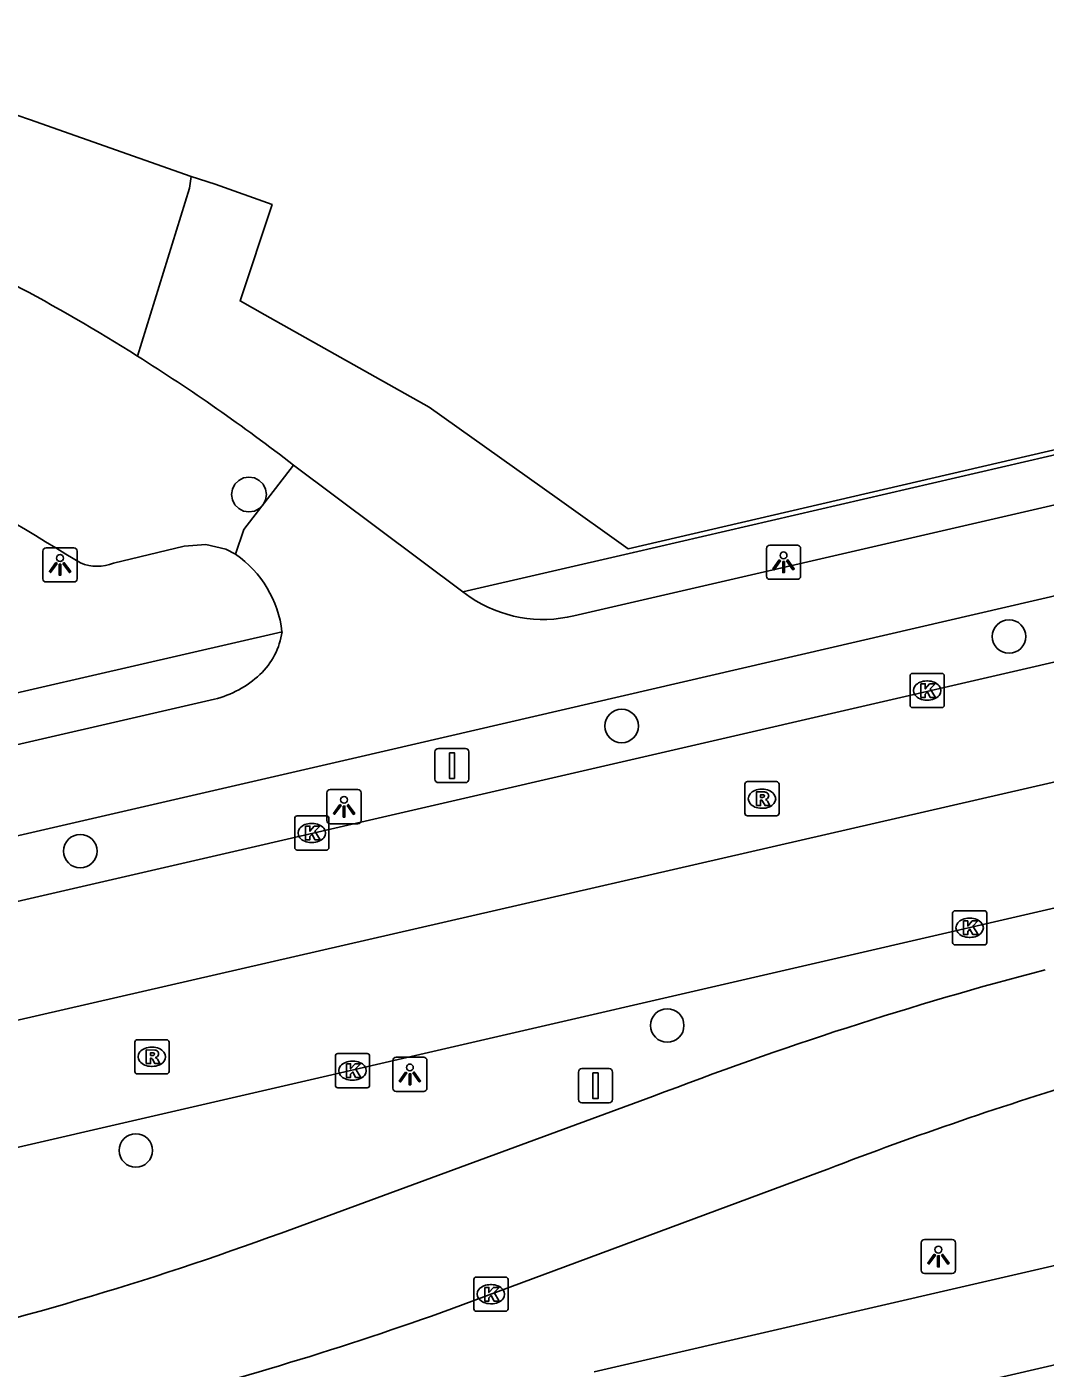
# Model space of a CAD drawing. Extents: x 156414 to 157775, y 382335 to 383765.
# Drawn here: x 156836.53 to 156866.3, y 382954.8 to 382994.01 of the extents above; entities that cross this region are included whole.
import ezdxf

# ---------------------------------------------------------------- set-up
doc = ezdxf.new("R2010")
doc.units = 0
for name, color, linetype in [('IMGEO_Berm_groen', 7, 'Continuous'), ('IMGEO_Boom', 7, 'Continuous'), ('IMGEO_Fietspad_gesloten', 7, 'Continuous'), ('IMGEO_Hek', 7, 'Continuous'), ('IMGEO_Kolk', 7, 'Continuous'), ('IMGEO_Lichtpunt', 7, 'Continuous'), ('IMGEO_OVBaan_gesloten', 7, 'Continuous'), ('IMGEO_Rijbaan_lokaal_open', 7, 'Continuous'), ('IMGEO_Rijbaan_regionaal_gesloten', 7, 'Continuous'), ('IMGEO_Rioolput', 7, 'Continuous'), ('IMGEO_Verkeersbordpaal', 7, 'Continuous'), ('IMGEO_Voetpad_open', 7, 'Continuous')]:
    doc.layers.add(name, color=color, linetype=linetype)

msp = doc.modelspace()

# ---------------------------------------------------------------- linework, layer by layer
at = {"layer": 'IMGEO_Berm_groen'}
msp.add_lwpolyline([(156894.474, 382988.607), (156894.579, 382988.151), (156854.107, 382978.752), (156852.03, 382980.231), (156848.293, 382982.892), (156843.482, 382985.59), (156842.762, 382985.994), (156843.696, 382988.811), (156842.033, 382989.408), (156841.332, 382989.635)], dxfattribs=at)
at = {"layer": 'IMGEO_Boom'}
for centre in [(156865.243, 382976.185), (156853.917, 382973.57), (156838.09, 382969.913), (156855.251, 382964.817), (156839.714, 382961.164)]:
    msp.add_circle(centre, 0.489, dxfattribs=at)
at = {"layer": 'IMGEO_Fietspad_gesloten'}
for points in [[(156808.291, 382963.952), (156813.483, 382965.107), (156846.174, 382972.646), (156938.392, 382994.005)], [(156908.051, 382989.605), (156852.524, 382976.79)], [(156849.278, 382977.488), (156844.328, 382981.193)], [(156849.486, 382977.332), (156849.278, 382977.488)], [(156842.01, 382974.354), (156795.232, 382963.573)]]:
    msp.add_lwpolyline(points, dxfattribs=at)
for centre, radius, start, end in [((156840.813, 382975.96), 3.195, 6.5423, 55.333), ((156851.628, 382980.555), 3.87, 236.3857, 283.3832), ((156841.911, 382976.607), 2.096, 313.0543, 352.2485), ((156841.293, 382977.269), 3.002, 283.8151, 313.0375)]:
    msp.add_arc(centre, radius, start, end, dxfattribs=at)
at = {"layer": 'IMGEO_Hek'}
for points in [[(156836.604, 382991.294), (156841.332, 382989.635)], [(156842.033, 382989.408), (156843.696, 382988.811), (156842.762, 382985.994)], [(156854.107, 382978.752), (156894.579, 382988.151)], [(156842.762, 382985.994), (156843.482, 382985.59)], [(156843.482, 382985.59), (156848.293, 382982.892), (156852.03, 382980.231)], [(156852.03, 382980.231), (156854.107, 382978.752)]]:
    msp.add_lwpolyline(points, dxfattribs=at)
at = {"layer": 'IMGEO_Kolk'}
for p, q in [((156862.423, 382975.107), (156863.275, 382975.107)), ((156862.348, 382974.181), (156862.348, 382975.033)), ((156862.836, 382974.887), (156862.861, 382974.887)), ((156863.349, 382975.033), (156863.349, 382974.181)), ((156862.859, 382974.327), (156862.834, 382974.327)), ((156863.275, 382974.107), (156862.423, 382974.107)), ((156844.358, 382970.018), (156844.358, 382970.87)), ((156844.433, 382970.944), (156845.285, 382970.944)), ((156845.359, 382970.87), (156845.359, 382970.018)), ((156844.846, 382970.724), (156844.871, 382970.724)), ((156844.869, 382970.164), (156844.844, 382970.164)), ((156845.285, 382969.944), (156844.433, 382969.944)), ((156863.592, 382967.246), (156863.592, 382968.098)), ((156863.667, 382968.172), (156864.519, 382968.172)), ((156864.593, 382968.098), (156864.593, 382967.246)), ((156864.08, 382967.952), (156864.105, 382967.952)), ((156864.103, 382967.392), (156864.078, 382967.392)), ((156864.519, 382967.172), (156863.667, 382967.172)), ((156845.548, 382963.071), (156845.548, 382963.923)), ((156845.623, 382963.997), (156846.475, 382963.997)), ((156846.036, 382963.777), (156846.061, 382963.777)), ((156846.549, 382963.923), (156846.549, 382963.071)), ((156846.475, 382962.997), (156845.623, 382962.997)), ((156846.059, 382963.217), (156846.034, 382963.217)), ((156849.669, 382957.464), (156850.521, 382957.464)), ((156849.594, 382956.538), (156849.594, 382957.39)), ((156850.082, 382957.244), (156850.107, 382957.244)), ((156850.595, 382957.39), (156850.595, 382956.538)), ((156850.105, 382956.684), (156850.08, 382956.684)), ((156850.521, 382956.464), (156849.669, 382956.464))]:
    msp.add_line(p, q, dxfattribs=at)
for points in [[(156862.423, 382975.107), (156863.275, 382975.107)], [(156862.348, 382974.181), (156862.348, 382975.033)], [(156862.669, 382974.807), (156862.792, 382974.807), (156862.792, 382974.656), (156862.922, 382974.807), (156863.086, 382974.807), (156862.94, 382974.656), (156863.093, 382974.407), (156862.941, 382974.407), (156862.856, 382974.571), (156862.792, 382974.504), (156862.792, 382974.407), (156862.669, 382974.407), (156862.669, 382974.807)], [(156863.349, 382975.033), (156863.349, 382974.181)], [(156863.275, 382974.107), (156862.423, 382974.107)], [(156844.358, 382970.018), (156844.358, 382970.87)], [(156844.433, 382970.944), (156845.285, 382970.944)], [(156845.359, 382970.87), (156845.359, 382970.018)], [(156844.679, 382970.644), (156844.802, 382970.644), (156844.802, 382970.493), (156844.932, 382970.644), (156845.096, 382970.644), (156844.95, 382970.493), (156845.103, 382970.244), (156844.951, 382970.244), (156844.866, 382970.408), (156844.802, 382970.341), (156844.802, 382970.244), (156844.679, 382970.244), (156844.679, 382970.644)], [(156845.285, 382969.944), (156844.433, 382969.944)], [(156863.592, 382967.246), (156863.592, 382968.098)], [(156863.667, 382968.172), (156864.519, 382968.172)], [(156864.593, 382968.098), (156864.593, 382967.246)], [(156863.913, 382967.872), (156864.036, 382967.872), (156864.036, 382967.721), (156864.166, 382967.872), (156864.33, 382967.872), (156864.184, 382967.721), (156864.337, 382967.472), (156864.185, 382967.472), (156864.1, 382967.636), (156864.036, 382967.569), (156864.036, 382967.472), (156863.913, 382967.472), (156863.913, 382967.872)], [(156864.519, 382967.172), (156863.667, 382967.172)], [(156845.548, 382963.071), (156845.548, 382963.923)], [(156845.623, 382963.997), (156846.475, 382963.997)], [(156846.549, 382963.923), (156846.549, 382963.071)], [(156845.869, 382963.697), (156845.992, 382963.697), (156845.992, 382963.546), (156846.122, 382963.697), (156846.286, 382963.697), (156846.14, 382963.546), (156846.293, 382963.297), (156846.141, 382963.297), (156846.056, 382963.461), (156845.992, 382963.394), (156845.992, 382963.297), (156845.869, 382963.297), (156845.869, 382963.697)], [(156846.475, 382962.997), (156845.623, 382962.997)], [(156849.669, 382957.464), (156850.521, 382957.464)], [(156849.594, 382956.538), (156849.594, 382957.39)], [(156849.915, 382957.164), (156850.038, 382957.164), (156850.038, 382957.013), (156850.168, 382957.164), (156850.332, 382957.164), (156850.186, 382957.013), (156850.339, 382956.764), (156850.187, 382956.764), (156850.102, 382956.928), (156850.038, 382956.861), (156850.038, 382956.764), (156849.915, 382956.764), (156849.915, 382957.164)], [(156850.595, 382957.39), (156850.595, 382956.538)], [(156850.521, 382956.464), (156849.669, 382956.464)]]:
    msp.add_lwpolyline(points, dxfattribs=at)
for centre, start, end in [((156862.425, 382975.031), 91.552, 178.448), ((156862.425, 382975.031), 91.552, 178.448), ((156863.273, 382975.031), 1.552, 88.448), ((156863.273, 382975.031), 1.552, 88.448), ((156862.425, 382974.183), 181.552, 268.448), ((156862.425, 382974.183), 181.552, 268.448), ((156863.273, 382974.183), 271.552, 358.448), ((156863.273, 382974.183), 271.552, 358.448), ((156844.435, 382970.868), 91.552, 178.448), ((156844.435, 382970.868), 91.552, 178.448), ((156845.283, 382970.868), 1.552, 88.448), ((156845.283, 382970.868), 1.552, 88.448), ((156844.435, 382970.02), 181.552, 268.448), ((156844.435, 382970.02), 181.552, 268.448), ((156845.283, 382970.02), 271.552, 358.448), ((156845.283, 382970.02), 271.552, 358.448), ((156863.669, 382968.096), 91.552, 178.448), ((156863.669, 382968.096), 91.552, 178.448), ((156864.517, 382968.096), 1.552, 88.448), ((156864.517, 382968.096), 1.552, 88.448), ((156863.669, 382967.248), 181.552, 268.448), ((156863.669, 382967.248), 181.552, 268.448), ((156864.517, 382967.248), 271.552, 358.448), ((156864.517, 382967.248), 271.552, 358.448), ((156845.625, 382963.921), 91.552, 178.448), ((156845.625, 382963.921), 91.552, 178.448), ((156846.473, 382963.921), 1.552, 88.448), ((156846.473, 382963.921), 1.552, 88.448), ((156845.625, 382963.073), 181.552, 268.448), ((156845.625, 382963.073), 181.552, 268.448), ((156846.473, 382963.073), 271.552, 358.448), ((156846.473, 382963.073), 271.552, 358.448), ((156849.671, 382957.388), 91.552, 178.448), ((156849.671, 382957.388), 91.552, 178.448), ((156850.519, 382957.388), 1.552, 88.448), ((156850.519, 382957.388), 1.552, 88.448), ((156849.671, 382956.54), 181.552, 268.448), ((156849.671, 382956.54), 181.552, 268.448), ((156850.519, 382956.54), 271.552, 358.448), ((156850.519, 382956.54), 271.552, 358.448)]:
    msp.add_arc(centre, 0.0765, start, end, dxfattribs=at)
for centre, major_axis, ratio, start_param, end_param in [((156862.835, 382974.607), (-0.387, 0.002), 0.722429, 4.712389, 7.853982), ((156862.86, 382974.607), (-0.39, 0.002), 0.717154, 1.570796, 4.712389), ((156844.845, 382970.444), (-0.387, 0.002), 0.722429, 4.712389, 7.853982), ((156844.87, 382970.444), (-0.39, 0.002), 0.717154, 1.570796, 4.712389), ((156864.079, 382967.672), (-0.387, 0.002), 0.722429, 4.712389, 7.853982), ((156864.104, 382967.672), (-0.39, 0.002), 0.717154, 1.570796, 4.712389), ((156846.035, 382963.497), (-0.387, 0.002), 0.722429, 4.712389, 7.853982), ((156846.06, 382963.497), (-0.39, 0.002), 0.717154, 1.570796, 4.712389), ((156850.081, 382956.964), (-0.387, 0.002), 0.722429, 4.712389, 7.853982), ((156850.106, 382956.964), (-0.39, 0.002), 0.717154, 1.570796, 4.712389)]:
    msp.add_ellipse(centre, major_axis=major_axis, ratio=ratio, start_param=start_param, end_param=end_param, dxfattribs=at)
at = {"layer": 'IMGEO_Lichtpunt'}
for p, q in [((156836.998, 382978.681), (156836.998, 382977.874)), ((156836.998, 382978.681), (156836.998, 382977.874)), ((156837.9, 382978.776), (156837.092, 382978.776)), ((156837.9, 382978.776), (156837.092, 382978.776)), ((156837.994, 382977.874), (156837.994, 382978.681)), ((156837.994, 382977.874), (156837.994, 382978.681)), ((156858.153, 382978.759), (156858.153, 382977.952)), ((156858.153, 382978.759), (156858.153, 382977.952)), ((156859.055, 382978.854), (156858.247, 382978.854)), ((156859.055, 382978.854), (156858.247, 382978.854)), ((156859.149, 382977.952), (156859.149, 382978.759)), ((156859.149, 382977.952), (156859.149, 382978.759)), ((156858.247, 382977.858), (156859.055, 382977.858)), ((156858.247, 382977.858), (156859.055, 382977.858)), ((156837.092, 382977.78), (156837.9, 382977.78)), ((156837.092, 382977.78), (156837.9, 382977.78)), ((156845.302, 382971.615), (156845.302, 382970.808)), ((156845.302, 382971.615), (156845.302, 382970.808)), ((156846.204, 382971.71), (156845.396, 382971.71)), ((156846.204, 382971.71), (156845.396, 382971.71)), ((156846.298, 382970.808), (156846.298, 382971.615)), ((156846.298, 382970.808), (156846.298, 382971.615)), ((156845.396, 382970.714), (156846.204, 382970.714)), ((156845.396, 382970.714), (156846.204, 382970.714)), ((156847.228, 382963.793), (156847.228, 382962.986)), ((156847.228, 382963.793), (156847.228, 382962.986)), ((156848.13, 382963.888), (156847.322, 382963.888)), ((156848.13, 382963.888), (156847.322, 382963.888)), ((156848.224, 382962.986), (156848.224, 382963.793)), ((156848.224, 382962.986), (156848.224, 382963.793)), ((156847.322, 382962.892), (156848.13, 382962.892)), ((156847.322, 382962.892), (156848.13, 382962.892)), ((156862.678, 382958.469), (156862.678, 382957.662)), ((156862.678, 382958.469), (156862.678, 382957.662)), ((156863.58, 382958.564), (156862.772, 382958.564)), ((156863.58, 382958.564), (156862.772, 382958.564)), ((156863.674, 382957.662), (156863.674, 382958.469)), ((156863.674, 382957.662), (156863.674, 382958.469)), ((156862.772, 382957.568), (156863.58, 382957.568)), ((156862.772, 382957.568), (156863.58, 382957.568))]:
    msp.add_line(p, q, dxfattribs=at)
for points in [[(156837.372, 382978.345), (156837.411, 382978.317), (156837.223, 382978.055), (156837.185, 382978.082), (156837.372, 382978.345)], [(156837.474, 382978.297), (156837.521, 382978.297), (156837.521, 382977.975), (156837.474, 382977.975), (156837.474, 382978.297)], [(156837.584, 382978.317), (156837.622, 382978.344), (156837.809, 382978.082), (156837.77, 382978.054), (156837.584, 382978.317)], [(156858.527, 382978.423), (156858.566, 382978.395), (156858.378, 382978.133), (156858.34, 382978.16), (156858.527, 382978.423)], [(156858.629, 382978.375), (156858.676, 382978.375), (156858.676, 382978.053), (156858.629, 382978.053), (156858.629, 382978.375)], [(156858.739, 382978.395), (156858.777, 382978.422), (156858.964, 382978.16), (156858.925, 382978.132), (156858.739, 382978.395)], [(156845.676, 382971.279), (156845.715, 382971.251), (156845.527, 382970.989), (156845.489, 382971.016), (156845.676, 382971.279)], [(156845.778, 382971.231), (156845.825, 382971.231), (156845.825, 382970.909), (156845.778, 382970.909), (156845.778, 382971.231)], [(156845.888, 382971.251), (156845.926, 382971.278), (156846.113, 382971.016), (156846.074, 382970.988), (156845.888, 382971.251)], [(156847.602, 382963.457), (156847.641, 382963.429), (156847.453, 382963.167), (156847.415, 382963.194), (156847.602, 382963.457)], [(156847.704, 382963.409), (156847.751, 382963.409), (156847.751, 382963.087), (156847.704, 382963.087), (156847.704, 382963.409)], [(156847.814, 382963.429), (156847.852, 382963.456), (156848.039, 382963.194), (156848, 382963.166), (156847.814, 382963.429)], [(156863.052, 382958.133), (156863.091, 382958.105), (156862.903, 382957.843), (156862.865, 382957.87), (156863.052, 382958.133)], [(156863.154, 382958.085), (156863.201, 382958.085), (156863.201, 382957.763), (156863.154, 382957.763), (156863.154, 382958.085)], [(156863.264, 382958.105), (156863.302, 382958.132), (156863.489, 382957.87), (156863.45, 382957.842), (156863.264, 382958.105)]]:
    msp.add_lwpolyline(points, dxfattribs=at)
for centre in [(156858.652, 382978.557), (156837.497, 382978.479), (156845.801, 382971.413), (156847.727, 382963.591), (156863.177, 382958.267)]:
    msp.add_circle(centre, 0.0994, dxfattribs=at)
for centre, start, end in [((156837.092, 382978.681), 90, 180), ((156837.092, 382978.681), 90, 180), ((156837.9, 382978.681), 0, 90), ((156837.9, 382978.681), 0, 90), ((156858.247, 382978.759), 90, 180), ((156858.247, 382978.759), 90, 180), ((156859.055, 382978.759), 0, 90), ((156859.055, 382978.759), 0, 90), ((156837.092, 382977.874), 180, 270), ((156837.092, 382977.874), 180, 270), ((156837.9, 382977.874), 270, 0), ((156837.9, 382977.874), 270, 360), ((156858.247, 382977.952), 180, 270), ((156858.247, 382977.952), 180, 270), ((156859.055, 382977.952), 270, 0), ((156859.055, 382977.952), 270, 360), ((156845.396, 382971.615), 90, 180), ((156845.396, 382971.615), 90, 180), ((156846.204, 382971.615), 0, 90), ((156846.204, 382971.615), 0, 90), ((156845.396, 382970.808), 180, 270), ((156845.396, 382970.808), 180, 270), ((156846.204, 382970.808), 270, 0), ((156846.204, 382970.808), 270, 360), ((156847.322, 382963.793), 90, 180), ((156847.322, 382963.793), 90, 180), ((156848.13, 382963.793), 0, 90), ((156848.13, 382963.793), 0, 90), ((156847.322, 382962.986), 180, 270), ((156847.322, 382962.986), 180, 270), ((156848.13, 382962.986), 270, 0), ((156848.13, 382962.986), 270, 360), ((156862.772, 382958.469), 90, 180), ((156862.772, 382958.469), 90, 180), ((156863.58, 382958.469), 0, 90), ((156863.58, 382958.469), 0, 90), ((156862.772, 382957.662), 180, 270), ((156862.772, 382957.662), 180, 270), ((156863.58, 382957.662), 270, 0), ((156863.58, 382957.662), 270, 360)]:
    msp.add_arc(centre, 0.0946, start, end, dxfattribs=at)
at = {"layer": 'IMGEO_OVBaan_gesloten'}
for points in [[(156807.149, 382961.733), (156824.879, 382965.824), (156899.901, 382983.128), (156935.27, 382991.314)], [(156936.072, 382987.898), (156830.993, 382963.761), (156807.945, 382958.46)], [(156936.873, 382984.481), (156826.1, 382958.91), (156813.512, 382955.995), (156808.809, 382954.906)]]:
    msp.add_lwpolyline(points, dxfattribs=at)
at = {"layer": 'IMGEO_Rijbaan_lokaal_open'}
for points in [[(156844.328, 382981.193), (156842.874, 382979.314), (156842.631, 382978.588)], [(156842.609, 382980.038), (156842.537, 382980.18), (156842.512, 382980.338), (156842.537, 382980.495), (156842.609, 382980.637), (156842.722, 382980.75), (156842.864, 382980.822), (156843.021, 382980.847), (156843.179, 382980.822), (156843.321, 382980.75), (156843.433, 382980.637), (156843.506, 382980.495), (156843.531, 382980.338), (156843.506, 382980.18), (156843.433, 382980.038), (156843.321, 382979.925), (156843.179, 382979.853), (156843.021, 382979.828), (156842.864, 382979.853), (156842.722, 382979.925), (156842.609, 382980.038)], [(156842.631, 382978.588), (156842.345, 382978.738), (156841.756, 382978.879), (156841.124, 382978.824), (156839.061, 382978.326)], [(156838.1, 382978.336), (156837.667, 382978.59)]]:
    msp.add_lwpolyline(points, dxfattribs=at)
for centre, radius, start, end in [((156808.633, 382934.864), 58.49, 57.84313, 66.10864), ((156808.878, 382935.304), 57.987, 52.31385, 57.81678), ((156799.127, 382917.055), 72.608, 57.9409, 66.69562), ((156838.593, 382979.54), 1.301, 247.7267, 291.0809)]:
    msp.add_arc(centre, radius, start, end, dxfattribs=at)
at = {"layer": 'IMGEO_Rijbaan_regionaal_gesloten'}
for points in [[(156939.178, 382974.572), (156884.599, 382961.963), (156853.113, 382954.697)], [(156939.797, 382971.848), (156903.004, 382963.32), (156830.232, 382946.499), (156816.29, 382943.135), (156816.196, 382943.116)], [(156843.959, 382958.752), (156854.822, 382962.739)], [(156848.942, 382956.536), (156859.705, 382960.529)]]:
    msp.add_lwpolyline(points, dxfattribs=at)
for centre, radius, start, end in [((156893.683, 382862.094), 107.886, 104.70303, 111.1124), ((156899.307, 382858.134), 109.787, 106.83031, 111.14452), ((156811.104, 383048.227), 95.317, 282.66877, 290.16325), ((156815.947, 383047.872), 97.113, 283.97891, 289.86225)]:
    msp.add_arc(centre, radius, start, end, dxfattribs=at)
at = {"layer": 'IMGEO_Rioolput'}
for p, q in [((156857.594, 382971.944), (156858.446, 382971.944)), ((156857.519, 382971.018), (156857.519, 382971.87)), ((156858.007, 382971.724), (156858.032, 382971.724)), ((156858.52, 382971.87), (156858.52, 382971.018)), ((156858.03, 382971.164), (156858.005, 382971.164)), ((156858.446, 382970.944), (156857.594, 382970.944)), ((156839.683, 382963.476), (156839.683, 382964.328)), ((156839.758, 382964.402), (156840.61, 382964.402)), ((156840.171, 382964.182), (156840.196, 382964.182)), ((156840.684, 382964.328), (156840.684, 382963.476)), ((156840.61, 382963.402), (156839.758, 382963.402)), ((156840.194, 382963.622), (156840.169, 382963.622))]:
    msp.add_line(p, q, dxfattribs=at)
for points in [[(156857.594, 382971.944), (156858.446, 382971.944)], [(156857.519, 382971.018), (156857.519, 382971.87)], [(156858.108, 382971.642), (156857.856, 382971.644), (156857.856, 382971.244)], [(156858.034, 382971.563), (156857.98, 382971.563), (156857.98, 382971.482)], [(156858.52, 382971.87), (156858.52, 382971.018)], [(156857.856, 382971.244), (156857.98, 382971.244), (156857.98, 382971.406), (156857.991, 382971.406)], [(156857.98, 382971.482), (156858.032, 382971.482)], [(156858.038, 382971.377), (156858.109, 382971.244), (156858.249, 382971.244), (156858.184, 382971.37)], [(156858.446, 382970.944), (156857.594, 382970.944)], [(156839.683, 382963.476), (156839.683, 382964.328)], [(156839.758, 382964.402), (156840.61, 382964.402)], [(156840.272, 382964.1), (156840.02, 382964.102), (156840.02, 382963.702)], [(156840.684, 382964.328), (156840.684, 382963.476)], [(156840.02, 382963.702), (156840.144, 382963.702), (156840.144, 382963.864), (156840.155, 382963.864)], [(156840.198, 382964.021), (156840.144, 382964.021), (156840.144, 382963.94)], [(156840.144, 382963.94), (156840.196, 382963.94)], [(156840.202, 382963.835), (156840.273, 382963.702), (156840.413, 382963.702), (156840.348, 382963.828)], [(156840.61, 382963.402), (156839.758, 382963.402)]]:
    msp.add_lwpolyline(points, dxfattribs=at)
for centre, radius, start, end in [((156857.596, 382971.868), 0.0765, 91.552, 178.448), ((156857.596, 382971.868), 0.0765, 91.552, 178.448), ((156858.444, 382971.868), 0.0765, 1.552, 88.448), ((156858.444, 382971.868), 0.0765, 1.552, 88.448), ((156858.04, 382971.467), 0.0964, 77.0061, 93.1865), ((156858.054, 382971.524), 0.0378, 276.6634, 79.6772), ((156858.107, 382971.532), 0.109, 350.3612, 89.416), ((156857.99, 382971.353), 0.0533, 26.0293, 88.6989), ((156858.016, 382971.671), 0.19, 274.7715, 282.9687), ((156858.105, 382971.532), 0.112, 277.5842, 350.9817), ((156858.089, 382971.317), 0.108, 29.5134, 73.7905), ((156857.596, 382971.02), 0.0765, 181.552, 268.448), ((156857.596, 382971.02), 0.0765, 181.552, 268.448), ((156858.444, 382971.02), 0.0765, 271.552, 358.448), ((156858.444, 382971.02), 0.0765, 271.552, 358.448), ((156839.76, 382964.326), 0.0765, 91.552, 178.448), ((156839.76, 382964.326), 0.0765, 91.552, 178.448), ((156840.271, 382963.99), 0.109, 350.3612, 89.416), ((156840.608, 382964.326), 0.0765, 1.552, 88.448), ((156840.608, 382964.326), 0.0765, 1.552, 88.448), ((156840.154, 382963.811), 0.0533, 26.0293, 88.6989), ((156840.18, 382964.129), 0.19, 274.7715, 282.9687), ((156840.204, 382963.925), 0.0964, 77.0061, 93.1865), ((156840.218, 382963.982), 0.0378, 276.6634, 79.6772), ((156840.269, 382963.99), 0.112, 277.5842, 350.9817), ((156840.253, 382963.775), 0.108, 29.5134, 73.7905), ((156839.76, 382963.478), 0.0765, 181.552, 268.448), ((156839.76, 382963.478), 0.0765, 181.552, 268.448), ((156840.608, 382963.478), 0.0765, 271.552, 358.448), ((156840.608, 382963.478), 0.0765, 271.552, 358.448)]:
    msp.add_arc(centre, radius, start, end, dxfattribs=at)
for centre, major_axis, ratio, start_param, end_param in [((156858.006, 382971.444), (-0.387, 0.002), 0.722429, 4.712389, 7.853982), ((156858.031, 382971.444), (-0.39, 0.002), 0.717154, 1.570796, 4.712389), ((156840.17, 382963.902), (-0.387, 0.002), 0.722429, 4.712389, 7.853982), ((156840.195, 382963.902), (-0.39, 0.002), 0.717154, 1.570796, 4.712389)]:
    msp.add_ellipse(centre, major_axis=major_axis, ratio=ratio, start_param=start_param, end_param=end_param, dxfattribs=at)
at = {"layer": 'IMGEO_Verkeersbordpaal'}
for p, q in [((156848.46, 382972.015), (156848.46, 382972.815)), ((156848.46, 382972.815), (156848.46, 382972.015)), ((156848.56, 382972.915), (156849.35, 382972.915)), ((156849.35, 382972.915), (156848.56, 382972.915)), ((156849.45, 382972.815), (156849.45, 382972.015)), ((156849.45, 382972.015), (156849.45, 382972.815)), ((156849.35, 382971.915), (156848.56, 382971.915)), ((156848.56, 382971.915), (156849.35, 382971.915)), ((156852.658, 382962.657), (156852.658, 382963.457)), ((156852.658, 382963.457), (156852.658, 382962.657)), ((156852.758, 382963.557), (156853.548, 382963.557)), ((156853.548, 382963.557), (156852.758, 382963.557)), ((156853.648, 382963.457), (156853.648, 382962.657)), ((156853.648, 382962.657), (156853.648, 382963.457)), ((156853.548, 382962.557), (156852.758, 382962.557)), ((156852.758, 382962.557), (156853.548, 382962.557))]:
    msp.add_line(p, q, dxfattribs=at)
for points in [[(156848.88, 382972.79), (156849.03, 382972.79), (156849.03, 382972.04), (156848.88, 382972.04), (156848.88, 382972.79)], [(156853.078, 382963.432), (156853.228, 382963.432), (156853.228, 382962.682), (156853.078, 382962.682), (156853.078, 382963.432)]]:
    msp.add_lwpolyline(points, dxfattribs=at)
for centre, start, end in [((156848.56, 382972.815), 90, 180), ((156848.56, 382972.815), 90, 180), ((156849.35, 382972.815), 0, 90), ((156849.35, 382972.815), 360, 90), ((156848.56, 382972.015), 180, 270), ((156848.56, 382972.015), 180, 270), ((156849.35, 382972.015), 270, 0), ((156849.35, 382972.015), 270, 0), ((156852.758, 382963.457), 90, 180), ((156852.758, 382963.457), 90, 180), ((156853.548, 382963.457), 0, 90), ((156853.548, 382963.457), 360, 90), ((156852.758, 382962.657), 180, 270), ((156852.758, 382962.657), 180, 270), ((156853.548, 382962.657), 270, 0), ((156853.548, 382962.657), 270, 0)]:
    msp.add_arc(centre, 0.1, start, end, dxfattribs=at)
at = {"layer": 'IMGEO_Voetpad_open'}
for points in [[(156909.447, 382991.967), (156897.04, 382989.089), (156895.268, 382988.144), (156894.646, 382988), (156894.615, 382987.993), (156854.261, 382978.643), (156849.278, 382977.488)], [(156841.332, 382989.635), (156836.604, 382991.294), (156835.921, 382991.534)], [(156839.764, 382984.381), (156841.281, 382989.287), (156841.332, 382989.635)], [(156793.193, 382964.634), (156843.988, 382976.324)]]:
    msp.add_lwpolyline(points, dxfattribs=at)

doc.saveas('drawing.dxf')
